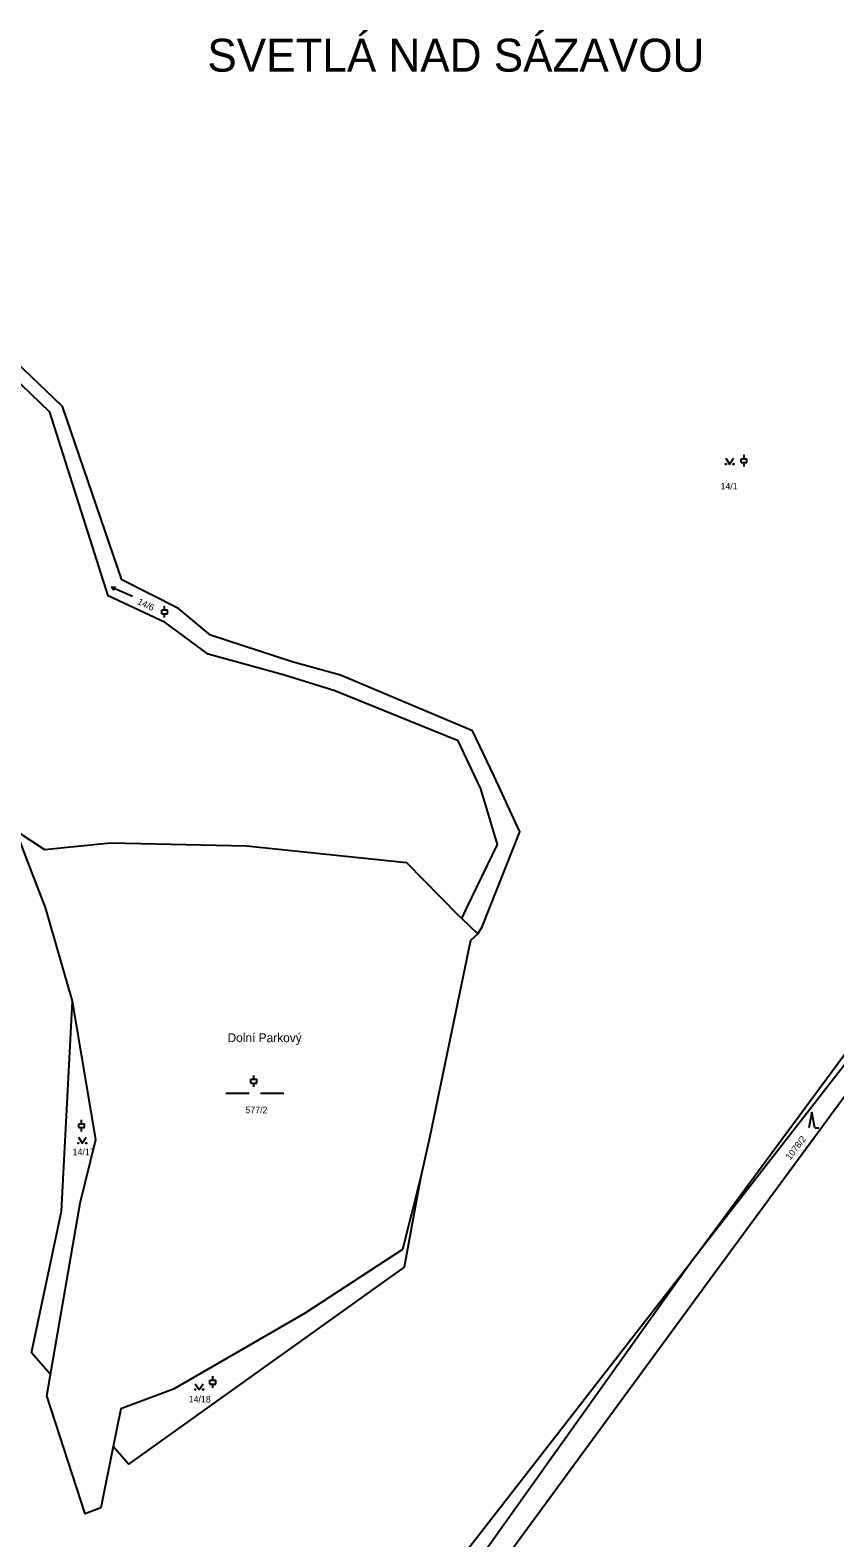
# Model space of a CAD drawing. Extents: x -680203 to -673936, y -1102717 to -1093650.
# Drawn here: x -678522.1 to -678314.4, y -1099002.4 to -1098613.6 of the extents above; entities that cross this region are included whole.
import ezdxf

# ---------------------------------------------------------------- set-up
doc = ezdxf.new("R2010")
doc.units = 0
for name, color, linetype in [('SOxx02xx_Staničení_Popis10', 7, 'Continuous'), ('SOxxxxxx_Koleje_hlavní_body_Popis10', 7, 'Continuous'), ('SOxxxxxx_Osa_bod_P', 7, 'Continuous'), ('x_prac', 7, 'Continuous')]:
    doc.layers.add(name, color=color, linetype=linetype)

msp = doc.modelspace()

# ---------------------------------------------------------------- linework, layer by layer
at = {"layer": 'SOxxxxxx_Koleje_hlavní_body_Popis10'}
for p, q in [((-678337.84, -1098724.1), (-678337.84, -1098723.1)), ((-678338.59, -1098724.1), (-678337.09, -1098724.1)), ((-678338.59, -1098725.1), (-678338.59, -1098724.1)), ((-678338.59, -1098725.1), (-678337.09, -1098725.1)), ((-678337.84, -1098726.1), (-678337.84, -1098725.1)), ((-678337.09, -1098725.1), (-678337.09, -1098724.1)), ((-678501.14, -1098757.17), (-678500.05, -1098757.1)), ((-678495.66, -1098759.6), (-678501.14, -1098757.17)), ((-678501.14, -1098757.17), (-678500.45, -1098758.02)), ((-678487.37, -1098763.07), (-678487.37, -1098762.07)), ((-678488.12, -1098763.07), (-678486.62, -1098763.07)), ((-678488.12, -1098764.07), (-678488.12, -1098763.07)), ((-678488.12, -1098764.07), (-678486.62, -1098764.07)), ((-678487.37, -1098765.07), (-678487.37, -1098764.07)), ((-678486.62, -1098764.07), (-678486.62, -1098763.07)), ((-678465.1, -1098884.09), (-678463.6, -1098884.09)), ((-678465.1, -1098885.09), (-678465.1, -1098884.09)), ((-678465.1, -1098885.09), (-678463.6, -1098885.09)), ((-678464.35, -1098884.09), (-678464.35, -1098883.09)), ((-678464.35, -1098886.09), (-678464.35, -1098885.09)), ((-678463.6, -1098885.09), (-678463.6, -1098884.09)), ((-678471.59, -1098887.72), (-678465.59, -1098887.72)), ((-678462.59, -1098887.72), (-678456.59, -1098887.72)), ((-678320.34, -1098892.61), (-678321.09, -1098896.61)), ((-678319.59, -1098896.61), (-678320.34, -1098892.61)), ((-678509.55, -1098895.57), (-678508.05, -1098895.57)), ((-678509.55, -1098896.57), (-678509.55, -1098895.57)), ((-678509.55, -1098896.57), (-678508.05, -1098896.57)), ((-678508.8, -1098895.57), (-678508.8, -1098894.57)), ((-678508.8, -1098897.57), (-678508.8, -1098896.57)), ((-678508.05, -1098896.57), (-678508.05, -1098895.57)), ((-678319.59, -1098896.61), (-678318.59, -1098896.61)), ((-678475.67, -1098961.68), (-678474.17, -1098961.68)), ((-678475.67, -1098962.68), (-678475.67, -1098961.68)), ((-678475.67, -1098962.68), (-678474.17, -1098962.68)), ((-678474.92, -1098961.68), (-678474.92, -1098960.68)), ((-678474.92, -1098963.68), (-678474.92, -1098962.68)), ((-678474.17, -1098962.68), (-678474.17, -1098961.68))]:
    msp.add_line(p, q, dxfattribs=at)
for points in [[(-678342.56, -1098723.97), (-678341.56, -1098725.47), (-678340.56, -1098723.97)], [(-678509.64, -1098899.06), (-678508.64, -1098900.56), (-678507.64, -1098899.06)], [(-678479.45, -1098962.61), (-678478.45, -1098964.11), (-678477.45, -1098962.61)]]:
    msp.add_lwpolyline(points, dxfattribs=at)
for centre in [(-678342.56, -1098725.47), (-678340.56, -1098725.47), (-678509.64, -1098900.56), (-678507.64, -1098900.56), (-678479.45, -1098964.11), (-678477.45, -1098964.11)]:
    msp.add_circle(centre, 0.1, dxfattribs=at)
at = {"layer": 'x_prac'}
for p, q in [((-678410.71, -1098842.63), (-678406.53, -1098846.57)), ((-678345.56, -1098934.2), (-678307.76, -1098882.9)), ((-678400.08, -1099008.57), (-678345.56, -1098934.2)), ((-678517.78, -1098965.77), (-678516.82, -1098960.23)), ((-678500.66, -1098978.81), (-678503.84, -1098994.59))]:
    msp.add_line(p, q, dxfattribs=at)
for points in [[(-678406.53, -1098846.57), (-678405.41, -1098844.83), (-678395.72, -1098820.31), (-678402.33, -1098805.95), (-678407.95, -1098794.24), (-678442, -1098779.9), (-678454.46, -1098776.44), (-678475.57, -1098769.56), (-678483.76, -1098762.68), (-678498.44, -1098755.35), (-678513.73, -1098710.62), (-678552.02, -1098674.13), (-678583.61, -1098646.62)], [(-678410.71, -1098842.63), (-678409.46, -1098840.07), (-678401.43, -1098823.58), (-678405.78, -1098809.23), (-678411.59, -1098796.84), (-678443.45, -1098783.97), (-678456.44, -1098779.9), (-678476.17, -1098774.52), (-678487.2, -1098766.32), (-678501.95, -1098759.47), (-678517.01, -1098712.12), (-678553.32, -1098677.23), (-678587.72, -1098651.35)], [(-678351.19, -1098930.75), (-678262.97, -1098811.53), (-678214.04, -1098747.98), (-678151.07, -1098664.58)], [(-678147.95, -1098667.24), (-678254.18, -1098806.31), (-678351.19, -1098930.75)], [(-678525.68, -1098820.01), (-678518.4, -1098824.82), (-678501.35, -1098823.14), (-678466.28, -1098823.91), (-678424.95, -1098828.21), (-678411.63, -1098841.77), (-678410.71, -1098842.63)], [(-678511.18, -1098863.95), (-678518.1, -1098839.81), (-678522.68, -1098828), (-678525.68, -1098820.01)], [(-678406.53, -1098846.57), (-678408.41, -1098848.35), (-678418.97, -1098898.87), (-678421.34, -1098909.6)], [(-678516.82, -1098960.23), (-678521.71, -1098954.61), (-678513.95, -1098918.08), (-678511.18, -1098863.95)], [(-678516.82, -1098960.23), (-678509.17, -1098916.02), (-678505.14, -1098899.65), (-678511.18, -1098863.95)], [(-678421.34, -1098909.6), (-678426.02, -1098928.02), (-678451.27, -1098944.51), (-678485.12, -1098964.03), (-678498.69, -1098969.05), (-678500.66, -1098978.81)], [(-678421.34, -1098909.6), (-678425.56, -1098932.54), (-678496.73, -1098983.32), (-678500.66, -1098978.81)], [(-678428.01, -1099130.36), (-678429, -1099115.71), (-678428.62, -1099098.72), (-678418.91, -1099032.04), (-678408.61, -1099004.54), (-678351.19, -1098930.75)], [(-678351.19, -1098930.75), (-678404.28, -1099005.3), (-678416.65, -1099032.95), (-678418.32, -1099049.44), (-678424.04, -1099092.28), (-678424.69, -1099097.09), (-678418.56, -1099119.39)], [(-678503.84, -1098994.59), (-678507.91, -1098996.13), (-678517.78, -1098965.77)]]:
    msp.add_lwpolyline(points, dxfattribs=at)

# ---------------------------------------------------------------- texts
at = {"layer": 'SOxx02xx_Staničení_Popis10'}
for s, height, p in [('SVETLÁ NAD SÁZAVOU', 8.5, (-678476.34, -1098624.29)), ('Dolní Parkový', 2.3, (-678471.14, -1098874.53))]:
    msp.add_text(s, height=height, dxfattribs=at).set_placement(p)
at = {"layer": 'SOxxxxxx_Osa_bod_P'}
for s, p in [('14/1', (-678343.92, -1098732.02)), ('577/2', (-678466.54, -1098892.86)), ('14/17', (-678511.12, -1098903.69)), ('14/18', (-678481.17, -1098967.45))]:
    msp.add_text(s, height=1.7, dxfattribs=at).set_placement(p)
for s, rotation, p in [('14/6', 334, (-678494.54, -1098761.48)), ('1078/2', 53, (-678325.89, -1098905.05))]:
    msp.add_text(s, height=1.7, rotation=rotation, dxfattribs=at).set_placement(p)

doc.saveas('drawing.dxf')
